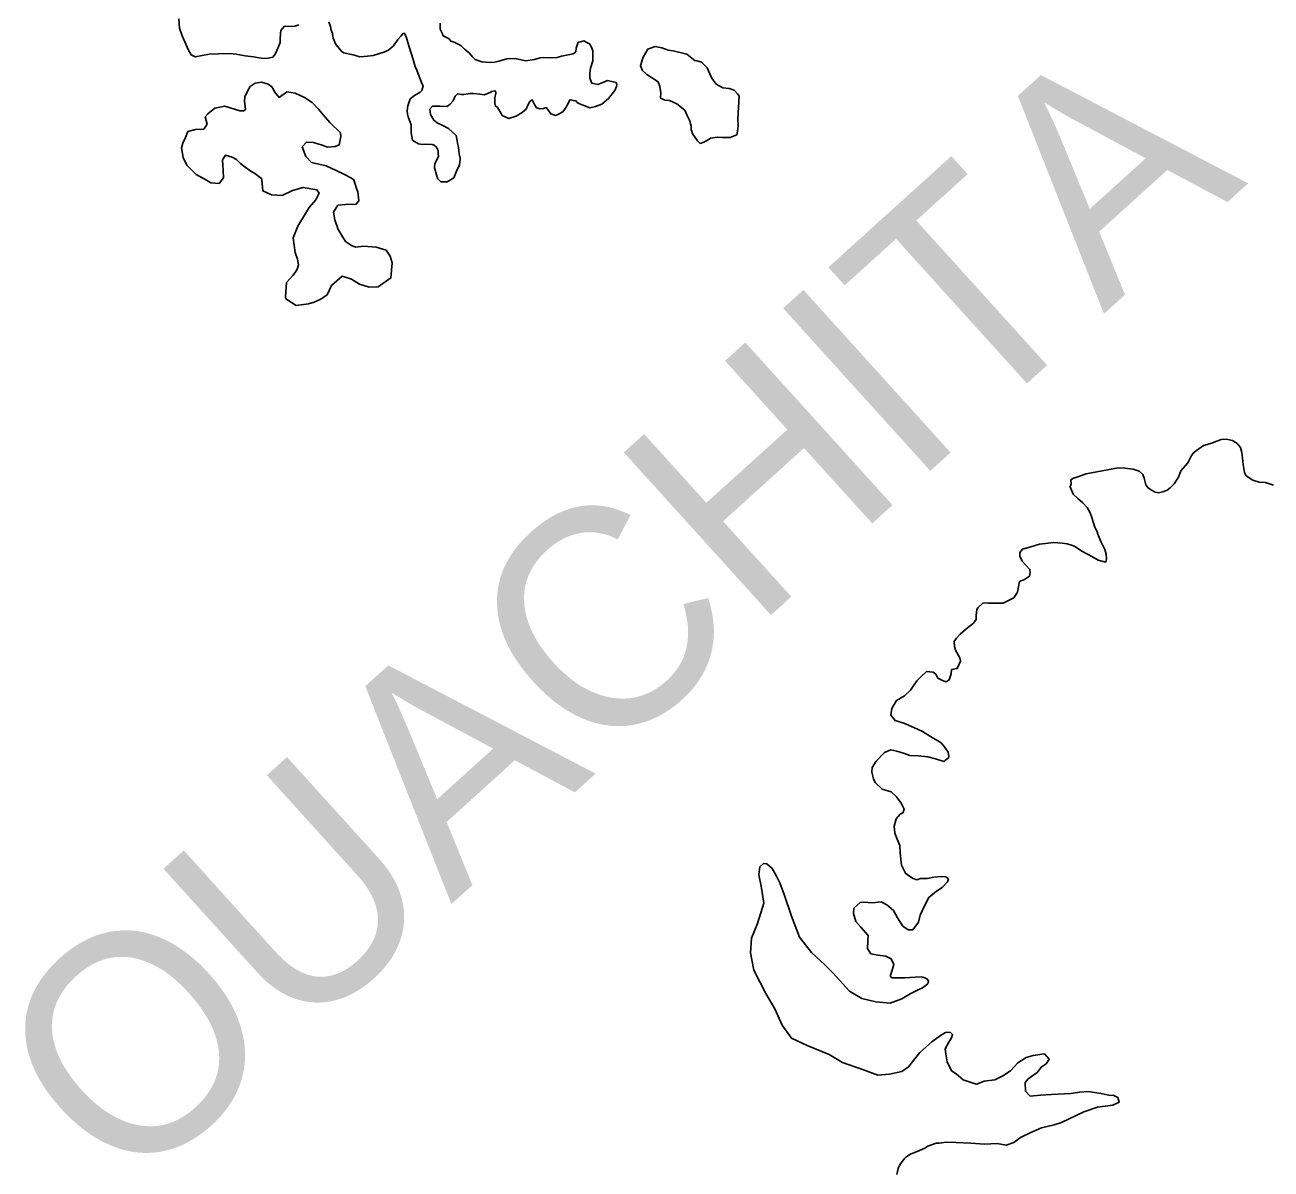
# Model space of a CAD drawing. Extents: x -83719 to 153526, y -11835 to 11446.
# Drawn here: x -3403.8 to -3303.8, y -3086.1 to -2994.3 of the extents above; entities that cross this region are included whole.
import ezdxf

# ---------------------------------------------------------------- set-up
doc = ezdxf.new("R2010")
doc.units = 0
doc.layers.add('Level 9', color=7, linetype='Continuous')

msp = doc.modelspace()

# ---------------------------------------------------------------- linework, layer by layer
at = {"layer": 'Level 9'}
for points in [[(-3391.425, -2993.783), (-3391.381, -2994.518), (-3391.173, -2995.149), (-3390.966, -2995.614), (-3390.691, -2996.245), (-3390.451, -2996.677), (-3390.115, -2996.839), (-3389.016, -2996.624), (-3388.248, -2996.58), (-3387.313, -2996.567), (-3386.844, -2996.628), (-3386.108, -2996.751), (-3385.439, -2996.842), (-3384.836, -2996.934), (-3384.368, -2996.962), (-3383.902, -2996.855), (-3383.705, -2996.618), (-3383.478, -2996.081), (-3383.316, -2995.678), (-3383.319, -2995.444), (-3383.293, -2994.942), (-3383.262, -2994.708), (-3382.999, -2994.404), (-3382.866, -2994.369), (-3382.498, -2994.397), (-3382.131, -2994.359), (-3381.799, -2994.254)], [(-3379.397, -2994.021), (-3379.258, -2994.387), (-3379.221, -2994.687), (-3379.117, -2994.953), (-3379.046, -2995.319), (-3378.908, -2995.651), (-3378.838, -2995.851), (-3378.397, -2996.379), (-3378.228, -2996.511), (-3377.458, -2996.667), (-3377.257, -2996.732), (-3376.921, -2996.827), (-3376.287, -2996.785), (-3375.854, -2996.713), (-3374.989, -2996.467), (-3374.624, -2996.295), (-3374.227, -2995.955), (-3373.867, -2995.449), (-3373.834, -2995.416), (-3373.636, -2995.179), (-3373.472, -2994.976), (-3373.339, -2994.941), (-3373.271, -2995.04), (-3373.167, -2995.306), (-3372.992, -2995.939), (-3372.784, -2996.537), (-3372.643, -2997.036), (-3372.469, -2997.602), (-3372.331, -2997.901), (-3372.158, -2998.4), (-3372.054, -2998.666), (-3371.916, -2999.031), (-3371.847, -2999.164), (-3371.942, -2999.533), (-3372.074, -2999.668), (-3372.207, -2999.737), (-3372.538, -2999.942), (-3372.869, -3000.213), (-3373.062, -3000.751), (-3373.123, -3001.152)], [(-3363.623, -2997.148), (-3364.461, -2996.959), (-3365.128, -2997.001), (-3365.761, -2997.177), (-3366.094, -2997.248), (-3366.461, -2997.287), (-3366.795, -2997.258), (-3367.096, -2997.229), (-3367.13, -2997.229), (-3367.667, -2997.036), (-3367.87, -2996.838), (-3368.107, -2996.541), (-3368.512, -2996.212), (-3368.817, -2995.916), (-3369.355, -2995.656), (-3369.623, -2995.559), (-3369.759, -2995.394), (-3369.793, -2995.361), (-3370.23, -2995.133), (-3370.3, -2994.933), (-3370.471, -2994.602), (-3370.477, -2994.134)], [(-3356.587, -2998.823), (-3357.056, -2998.729), (-3357.421, -2998.901), (-3357.82, -2999.041), (-3358.289, -2998.947), (-3358.357, -2998.814), (-3358.461, -2998.548), (-3358.466, -2998.147), (-3358.405, -2997.746), (-3358.212, -2997.142), (-3358.216, -2996.841), (-3358.223, -2996.34), (-3358.361, -2996.008), (-3358.498, -2995.776), (-3358.699, -2995.678), (-3358.935, -2995.548), (-3359.201, -2995.618), (-3359.401, -2995.654), (-3359.562, -2996.124), (-3359.591, -2996.425), (-3359.79, -2996.595), (-3360.722, -2996.775), (-3361.088, -2996.88), (-3361.656, -2996.921), (-3362.191, -2996.895), (-3362.458, -2996.898), (-3362.89, -2997.038), (-3363.623, -2997.148)], [(-3350.671, -2996.605), (-3351.776, -2996.353), (-3352.178, -2996.291), (-3352.682, -2996.098), (-3353.217, -2996.005), (-3353.816, -2996.213), (-3354.175, -2996.853), (-3354.4, -2997.524), (-3354.261, -2997.89), (-3353.889, -2998.252)], [(-3353.889, -2998.252), (-3352.979, -2998.841), (-3352.841, -2999.207), (-3352.768, -2999.707), (-3352.795, -3000.142), (-3352.426, -3000.304), (-3352.058, -3000.332), (-3351.487, -3000.592), (-3350.845, -3001.118), (-3350.673, -3001.483), (-3350.467, -3001.914), (-3350.327, -3002.38), (-3350.323, -3002.681), (-3350.185, -3003.046), (-3350.014, -3003.311), (-3349.811, -3003.576), (-3349.608, -3003.773), (-3349.308, -3003.669), (-3348.977, -3003.498), (-3348.778, -3003.361), (-3348.211, -3003.287), (-3347.843, -3003.315), (-3347.743, -3003.314), (-3347.209, -3003.307), (-3346.677, -3003.099), (-3346.614, -3002.797), (-3346.553, -3002.362), (-3346.555, -3002.195), (-3346.592, -3001.929), (-3346.568, -3001.26), (-3346.538, -3000.959), (-3346.512, -3000.391), (-3346.484, -2999.989), (-3346.621, -2999.791), (-3346.892, -2999.494), (-3347.294, -2999.366), (-3347.796, -2999.306), (-3348.334, -2999.012), (-3348.674, -2998.549), (-3348.846, -2998.184), (-3349.053, -2997.719), (-3349.493, -2997.257), (-3349.962, -2997.13), (-3350.013, -2997.141)], [(-3350.013, -2997.141), (-3350.671, -2996.605)], [(-3382.274, -3011.366), (-3381.886, -3010.425), (-3381.199, -3009.28), (-3380.971, -3008.909), (-3380.444, -3008.301), (-3380.184, -3007.763), (-3380.355, -3007.498), (-3381.459, -3007.312), (-3382.324, -3007.558), (-3383.154, -3007.97), (-3383.99, -3007.914), (-3384.696, -3007.59), (-3384.774, -3006.689), (-3384.809, -3006.589), (-3385.349, -3006.196), (-3385.652, -3005.999), (-3386.124, -3005.672), (-3386.495, -3005.376), (-3386.8, -3005.079), (-3387.17, -3004.884), (-3387.706, -3004.724), (-3387.935, -3005.095), (-3387.89, -3005.963), (-3387.849, -3006.53), (-3388.21, -3007.003), (-3388.879, -3006.945), (-3389.216, -3006.716), (-3390.057, -3006.259), (-3390.802, -3005.534), (-3391.077, -3004.903), (-3391.221, -3004.137), (-3391.126, -3003.768), (-3390.898, -3003.297), (-3390.704, -3002.827), (-3390.105, -3002.652), (-3389.437, -3002.643), (-3389.175, -3002.238), (-3389.317, -3001.639), (-3389.119, -3001.402), (-3388.557, -3000.961), (-3387.758, -3000.783), (-3386.551, -3001.167), (-3386.217, -3001.163), (-3386.084, -3001.061), (-3386.16, -3000.394), (-3386.131, -3000.026), (-3385.937, -2999.589), (-3385.708, -2999.218), (-3385.311, -2998.945), (-3384.811, -2998.872), (-3384.274, -2999.032), (-3383.971, -2999.228), (-3383.834, -2999.46), (-3383.765, -2999.626), (-3383.392, -3000.089), (-3382.763, -2999.646), (-3382.094, -2999.737), (-3381.354, -3000.095), (-3380.748, -3000.487), (-3380.206, -3001.048), (-3379.866, -3001.477), (-3379.663, -3001.709), (-3379.324, -3002.105)], [(-3373.123, -3001.152), (-3373.086, -3001.419), (-3373.05, -3001.652), (-3372.808, -3002.284), (-3372.803, -3002.685), (-3372.799, -3002.918), (-3372.691, -3003.518), (-3372.658, -3003.551), (-3372.22, -3003.813), (-3371.918, -3003.875), (-3371.618, -3003.838), (-3371.117, -3003.865), (-3370.949, -3003.929), (-3370.78, -3004.06), (-3370.712, -3004.193), (-3370.643, -3004.359), (-3370.64, -3004.593), (-3370.603, -3004.826), (-3370.896, -3005.398), (-3370.925, -3005.733), (-3370.855, -3005.999), (-3370.82, -3006.099), (-3370.715, -3006.498), (-3370.646, -3006.631), (-3370.409, -3006.862), (-3369.908, -3006.855), (-3369.378, -3006.547), (-3369.151, -3006.009), (-3368.924, -3005.505), (-3368.864, -3005.037), (-3368.864, -3004.97), (-3368.936, -3004.603), (-3369.009, -3004.103), (-3369.046, -3003.903), (-3369.117, -3003.57), (-3369.189, -3003.137), (-3369.798, -3002.577), (-3370.268, -3002.35), (-3370.706, -3002.122), (-3370.976, -3001.925), (-3371.249, -3001.461), (-3371.288, -3001.027), (-3371.091, -3000.791), (-3370.49, -3000.782), (-3369.921, -3000.808), (-3369.656, -3000.638), (-3369.426, -3000.367), (-3369.264, -2999.997), (-3369.066, -2999.794), (-3368.732, -2999.857), (-3368.565, -2999.854), (-3368.064, -2999.781), (-3367.797, -2999.777), (-3367.296, -2999.837), (-3366.928, -2999.866), (-3366.462, -2999.692), (-3366.363, -2999.624), (-3366.063, -2999.553), (-3365.995, -2999.652), (-3365.994, -2999.753), (-3366.089, -3000.121), (-3366.084, -3000.522), (-3366.048, -3000.722), (-3365.879, -3000.887), (-3365.572, -3001.384), (-3365.503, -3001.55), (-3364.965, -3001.777), (-3364.366, -3001.601), (-3363.903, -3001.295), (-3363.572, -3001.023), (-3363.443, -3000.72), (-3363.28, -3000.417), (-3363.081, -3000.281), (-3362.909, -3000.646), (-3362.739, -3000.911), (-3362.437, -3001.007), (-3362.17, -3000.97), (-3361.971, -3000.901), (-3361.767, -3001.132), (-3361.597, -3001.397), (-3361.228, -3001.526), (-3361.028, -3001.456), (-3360.63, -3001.25), (-3360.368, -3000.879), (-3360.27, -3000.711), (-3360.075, -3000.307), (-3359.975, -3000.272), (-3359.774, -3000.337), (-3359.573, -3000.367), (-3359.471, -3000.499), (-3359.336, -3000.564), (-3359.067, -3000.694), (-3358.463, -3000.92), (-3357.997, -3000.814), (-3357.498, -3000.64), (-3356.97, -3000.165), (-3356.444, -2999.523), (-3356.315, -2999.221), (-3356.283, -2999.053), (-3356.352, -2998.887), (-3356.587, -2998.823)], [(-3379.324, -3002.105), (-3378.478, -3002.929), (-3378.44, -3003.229), (-3378.565, -3003.899), (-3378.897, -3004.037), (-3379.498, -3004.078), (-3379.934, -3003.917), (-3380.639, -3003.693), (-3381.207, -3003.667), (-3381.536, -3004.039), (-3381.258, -3004.837), (-3380.784, -3005.298), (-3379.612, -3005.583), (-3378.805, -3005.94), (-3378.2, -3006.232), (-3377.595, -3006.558), (-3377.393, -3006.689), (-3377.183, -3007.388), (-3377.079, -3007.654), (-3377.003, -3008.388), (-3377.2, -3008.658), (-3378.068, -3008.669), (-3378.668, -3008.744), (-3379.028, -3009.284), (-3378.92, -3009.917), (-3378.642, -3010.682), (-3378.062, -3011.643), (-3377.59, -3011.97), (-3377.254, -3012.099), (-3376.587, -3012.024), (-3375.617, -3012.111), (-3374.813, -3012.334), (-3374.472, -3012.83), (-3374.332, -3013.363), (-3374.416, -3014.567), (-3375.442, -3015.282), (-3376.176, -3015.325), (-3376.948, -3015.069), (-3377.588, -3014.676), (-3378.326, -3014.419), (-3379.184, -3015.166), (-3379.542, -3015.939), (-3380.038, -3016.28), (-3380.569, -3016.521), (-3381.035, -3016.661), (-3382.036, -3016.775), (-3382.844, -3016.251), (-3382.879, -3016.118), (-3382.88, -3016.084), (-3382.795, -3014.947), (-3382.532, -3014.643), (-3382.301, -3014.373), (-3382.104, -3014.136), (-3381.941, -3013.867), (-3381.845, -3013.531), (-3381.918, -3013.065), (-3382.103, -3012.541)], [(-3382.103, -3012.541), (-3382.274, -3011.366)], [(-3303.619, -3031.213), (-3304.256, -3030.988), (-3304.758, -3030.961), (-3305.261, -3030.801), (-3305.8, -3030.441), (-3305.937, -3030.175), (-3306.046, -3029.542), (-3306.086, -3029.008), (-3306.159, -3028.575), (-3306.264, -3028.175), (-3306.4, -3028.01), (-3306.536, -3027.845), (-3306.906, -3027.616), (-3307.408, -3027.523), (-3307.809, -3027.528), (-3308.507, -3027.805), (-3308.939, -3027.944), (-3309.239, -3028.015), (-3309.967, -3028.56), (-3310.197, -3028.83), (-3310.49, -3029.402), (-3311.049, -3030.044), (-3311.243, -3030.548), (-3311.57, -3031.087), (-3311.9, -3031.426), (-3312.131, -3031.596), (-3312.397, -3031.7), (-3312.83, -3031.806), (-3313.097, -3031.776), (-3313.4, -3031.613), (-3313.67, -3031.416), (-3313.84, -3031.185), (-3313.981, -3030.652), (-3314.085, -3030.353), (-3314.389, -3030.09), (-3314.859, -3029.929), (-3315.528, -3029.838), (-3316.063, -3029.812), (-3318.628, -3030.281), (-3319.393, -3030.558), (-3319.659, -3030.629), (-3319.858, -3030.765), (-3319.853, -3031.133), (-3319.918, -3031.3), (-3319.917, -3031.334), (-3319.675, -3031.932), (-3319.304, -3032.261), (-3318.898, -3032.623), (-3318.559, -3032.986), (-3318.32, -3033.417), (-3318.181, -3033.783), (-3318.042, -3034.215), (-3317.937, -3034.581), (-3317.765, -3034.946), (-3317.696, -3035.146), (-3317.454, -3035.71), (-3317.316, -3036.043), (-3317.145, -3036.374), (-3317.04, -3036.74), (-3317.002, -3037.107), (-3317.065, -3037.375), (-3317.668, -3037.217), (-3318.173, -3036.923), (-3318.98, -3036.499), (-3319.587, -3036.107), (-3320.157, -3035.914), (-3320.559, -3035.853), (-3321.261, -3035.795), (-3321.895, -3035.871), (-3322.395, -3035.944), (-3323.093, -3036.154), (-3323.759, -3036.33), (-3323.956, -3036.6), (-3323.952, -3036.901), (-3323.78, -3037.299), (-3323.475, -3037.629), (-3323.17, -3037.959), (-3323.133, -3038.226), (-3323.196, -3038.494), (-3323.593, -3038.767), (-3323.992, -3038.939), (-3324.148, -3039.777), (-3324.442, -3040.248)], [(-3324.442, -3040.248), (-3324.708, -3040.386), (-3325.305, -3040.661), (-3325.906, -3040.669), (-3326.474, -3040.677), (-3326.909, -3040.649), (-3327.338, -3041.056), (-3327.403, -3041.191), (-3327.463, -3041.659), (-3327.459, -3041.993), (-3327.689, -3042.264), (-3328.152, -3042.637), (-3328.746, -3043.146), (-3329.042, -3043.485), (-3329.239, -3043.754), (-3329.2, -3044.155), (-3329.13, -3044.455), (-3328.788, -3045.051), (-3328.718, -3045.318), (-3328.977, -3045.922), (-3329.443, -3045.996), (-3329.472, -3046.33), (-3329.633, -3046.833), (-3329.865, -3046.97), (-3330.167, -3046.874), (-3330.537, -3046.679), (-3330.708, -3046.38), (-3330.91, -3046.216), (-3331.445, -3046.156), (-3331.941, -3046.597), (-3332.237, -3046.902), (-3332.728, -3047.644), (-3333.223, -3048.118), (-3333.853, -3048.494), (-3334.245, -3049.134), (-3334.305, -3049.67), (-3333.965, -3050.099), (-3333.261, -3050.29), (-3332.455, -3050.647), (-3331.783, -3050.972), (-3331.143, -3051.364), (-3330.267, -3051.887), (-3330.03, -3052.184), (-3329.894, -3052.349), (-3329.723, -3052.614), (-3329.652, -3052.981), (-3329.651, -3053.048), (-3330.047, -3053.387), (-3330.718, -3053.162), (-3331.355, -3053.004), (-3332.091, -3052.914), (-3332.793, -3052.89), (-3333.229, -3052.729), (-3333.833, -3052.536), (-3334.302, -3052.442), (-3334.833, -3052.65), (-3335.492, -3053.361), (-3335.819, -3053.866), (-3335.848, -3054.234), (-3335.707, -3054.767), (-3335.57, -3055.066), (-3334.995, -3055.592), (-3334.291, -3055.817), (-3333.851, -3056.212), (-3333.477, -3056.708), (-3333.237, -3057.205), (-3333.333, -3057.474), (-3333.565, -3057.611), (-3333.895, -3057.983), (-3334.054, -3058.553), (-3333.98, -3059.12), (-3333.806, -3059.619), (-3333.599, -3060.117), (-3333.558, -3060.718), (-3333.518, -3061.218), (-3333.445, -3061.685), (-3333.135, -3062.349), (-3332.967, -3062.48), (-3332.529, -3062.775), (-3332.227, -3062.871), (-3331.928, -3062.767), (-3331.36, -3062.759), (-3330.86, -3062.652), (-3330.259, -3062.611), (-3329.892, -3062.639), (-3329.689, -3062.803), (-3329.753, -3063.038), (-3330.181, -3063.478), (-3330.645, -3063.785), (-3331.273, -3064.295), (-3331.631, -3065.001), (-3331.955, -3065.707), (-3332.082, -3066.277), (-3332.541, -3066.884), (-3332.909, -3066.889), (-3333.347, -3066.595), (-3333.79, -3065.933), (-3334.098, -3065.335), (-3334.639, -3064.875), (-3335.076, -3064.647), (-3335.776, -3064.723)], [(-3335.776, -3064.723), (-3336.545, -3064.667), (-3336.779, -3064.704), (-3337.274, -3065.145), (-3337.301, -3065.579), (-3337.126, -3066.212), (-3336.719, -3066.674), (-3336.143, -3067.334), (-3336.17, -3067.769), (-3336.196, -3068.371), (-3335.923, -3068.801), (-3335.353, -3068.927), (-3334.718, -3068.985), (-3334.281, -3069.213), (-3334.074, -3069.678), (-3334.202, -3070.114), (-3334.33, -3070.517), (-3334.329, -3070.65), (-3334.194, -3070.749), (-3333.893, -3070.745), (-3333.526, -3070.74), (-3333.225, -3070.736), (-3332.791, -3070.696), (-3332.357, -3070.691), (-3331.89, -3070.651), (-3331.756, -3070.682), (-3331.588, -3070.747), (-3331.42, -3070.811), (-3331.285, -3070.977), (-3331.348, -3071.211), (-3331.778, -3071.551), (-3332.177, -3071.724), (-3332.774, -3072.032), (-3333.437, -3072.409), (-3334.368, -3072.756), (-3335.504, -3072.671), (-3336.644, -3072.386), (-3337.62, -3071.798), (-3338.975, -3070.346), (-3339.619, -3069.686), (-3340.667, -3068.698), (-3341.652, -3067.476), (-3342.276, -3065.78), (-3342.866, -3064.051), (-3343.213, -3063.12), (-3343.487, -3062.589), (-3343.829, -3061.959), (-3344.268, -3061.598), (-3344.536, -3061.568), (-3344.833, -3061.839), (-3344.891, -3062.475), (-3344.712, -3063.374), (-3344.494, -3064.741), (-3345.007, -3066.385), (-3345.492, -3067.561), (-3345.577, -3068.732), (-3345.291, -3070.131), (-3344.331, -3071.989), (-3343.614, -3073.215), (-3343.028, -3074.543), (-3342.28, -3075.569), (-3341.036, -3076.154), (-3339.256, -3076.898), (-3338.179, -3077.518), (-3336.501, -3078.13), (-3335.36, -3078.549), (-3334.426, -3078.469), (-3333.427, -3078.255), (-3332.897, -3077.881), (-3331.977, -3076.732), (-3331.019, -3075.884), (-3330.325, -3075.374), (-3329.927, -3075.134), (-3329.761, -3075.099), (-3329.526, -3075.129), (-3329.357, -3075.294), (-3329.454, -3075.562), (-3329.65, -3075.899), (-3329.943, -3076.437), (-3329.905, -3076.838), (-3329.796, -3077.471), (-3329.452, -3078.201), (-3329.082, -3078.43), (-3328.508, -3078.924), (-3327.703, -3079.18), (-3327.434, -3079.277), (-3326.836, -3079.035), (-3325.969, -3078.923), (-3325.339, -3078.613), (-3324.709, -3078.204), (-3324.117, -3077.561), (-3323.454, -3077.118), (-3322.888, -3076.977), (-3321.989, -3076.831), (-3321.615, -3077.26), (-3321.844, -3077.631), (-3322.242, -3077.903), (-3322.438, -3078.173), (-3322.57, -3078.342), (-3322.768, -3078.478), (-3323.298, -3078.853)], [(-3323.298, -3078.853), (-3323.528, -3079.123), (-3323.519, -3079.825), (-3323.146, -3080.221), (-3322.312, -3080.143), (-3321.411, -3080.097), (-3319.842, -3080.009), (-3319.176, -3079.9), (-3318.441, -3079.856), (-3317.471, -3080.01), (-3316.701, -3080.167), (-3316.467, -3080.164), (-3316.097, -3080.326), (-3315.992, -3080.725), (-3316.49, -3080.966), (-3317.723, -3081.116), (-3318.821, -3081.498), (-3320.613, -3082.358), (-3321.212, -3082.533), (-3322.211, -3082.78), (-3323.074, -3083.16), (-3323.904, -3083.538), (-3324.433, -3083.946), (-3325.065, -3084.155), (-3325.768, -3084.031), (-3326.803, -3084.079), (-3327.906, -3083.994), (-3329.109, -3083.943), (-3329.878, -3083.92), (-3330.445, -3083.995), (-3330.679, -3083.998), (-3331.343, -3084.241), (-3331.575, -3084.411), (-3332.007, -3084.584), (-3332.738, -3084.894), (-3333.102, -3085.133), (-3333.234, -3085.268), (-3333.595, -3085.741), (-3333.724, -3086.044), (-3333.819, -3086.512)]]:
    msp.add_lwpolyline(points, dxfattribs=at)

# ---------------------------------------------------------------- texts
msp.add_text('OUACHITA', height=17.6, rotation=42.13759, dxfattribs=at).set_placement((-3395.781, -3088.537))

doc.saveas('drawing.dxf')
